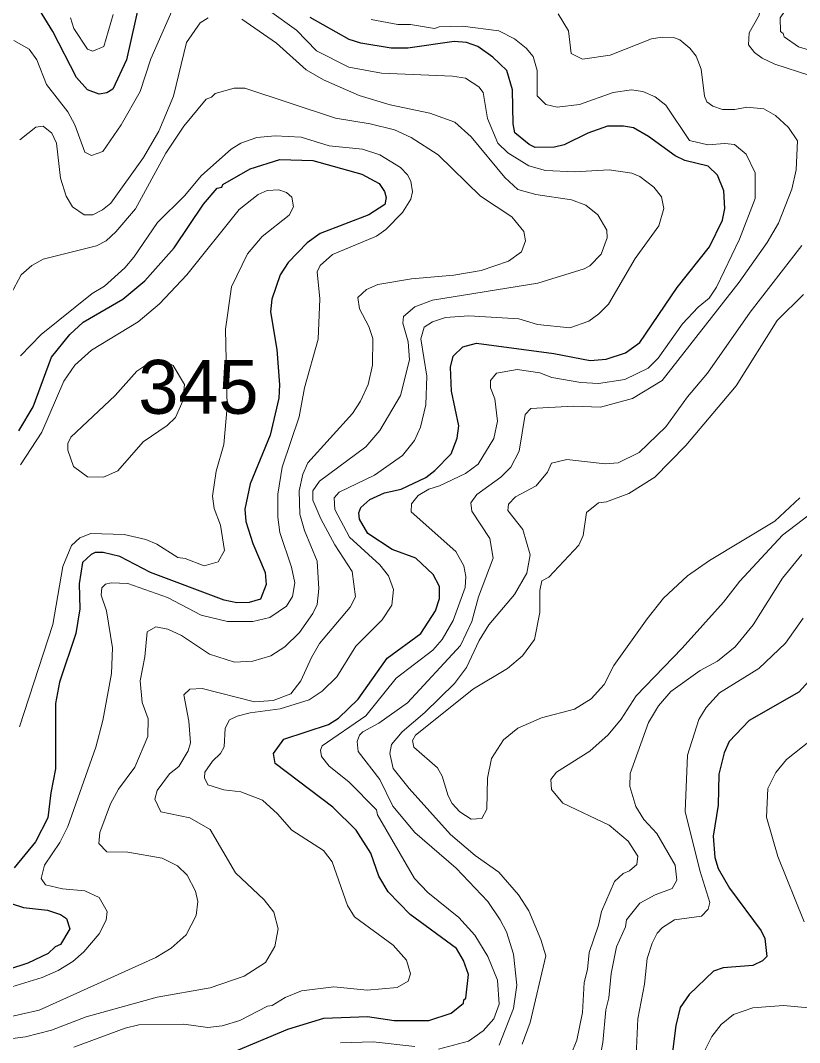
# Model space of a CAD drawing. Extents: x 673.3 to 698.5, y 6984.3 to 7012.3.
# Drawn here: x 693.753 to 694.91, y 6988.126 to 6989.644 of the extents above; entities that cross this region are included whole.
import ezdxf

# ---------------------------------------------------------------- set-up
doc = ezdxf.new("R2010")
doc.units = 0
doc.header["$LTSCALE"] = 0.032
doc.layers.add('1', color=7, linetype='Continuous', lineweight=25)
doc.layers.add('2', color=7, linetype='Continuous', lineweight=13)
doc.layers.add('21', color=7, linetype='Continuous')

msp = doc.modelspace()

# ---------------------------------------------------------------- linework, layer by layer
at = {"layer": '1'}
for points in [[(693.9369, 6989.705), (693.9101, 6989.5851), (693.8902, 6989.5415), (693.881, 6989.5361), (693.8696, 6989.5344), (693.8525, 6989.5407), (693.8358, 6989.559), (693.8008, 6989.6274), (693.7691, 6989.6792)], [(694.7759, 6989.3074), (694.7954, 6989.3473), (694.7985, 6989.3646), (694.7975, 6989.3907), (694.7877, 6989.414), (694.7741, 6989.4275), (694.7394, 6989.4357), (694.7248, 6989.4425), (694.6856, 6989.4714), (694.6629, 6989.4841), (694.6482, 6989.487), (694.6244, 6989.4869), (694.5955, 6989.4764), (694.5602, 6989.4588), (694.5458, 6989.4557), (694.5169, 6989.4552), (694.5081, 6989.4593), (694.4871, 6989.4769), (694.4843, 6989.49), (694.4834, 6989.5408), (694.4752, 6989.5693), (694.4543, 6989.5894), (694.4321, 6989.6051), (694.415, 6989.6108), (694.3968, 6989.6125), (694.3278, 6989.6028), (694.3035, 6989.6026), (694.2583, 6989.6101), (694.241, 6989.6156), (694.1831, 6989.6482)], [(693.7506, 6989.0345), (693.7715, 6989.0698), (693.7987, 6989.1437), (693.826, 6989.1774), (693.8457, 6989.1955), (693.9049, 6989.23), (693.9375, 6989.2572), (693.9809, 6989.3062), (694.0244, 6989.3708), (694.0448, 6989.3945), (694.0518, 6989.3961), (694.0534, 6989.3999), (694.0938, 6989.4234), (694.1381, 6989.4374), (694.1872, 6989.4357), (694.2595, 6989.4157), (694.2853, 6989.4016), (694.2933, 6989.3899), (694.296, 6989.3809), (694.294, 6989.3704), (694.2703, 6989.3553), (694.198, 6989.3272), (694.1786, 6989.3134), (694.1505, 6989.2845), (694.1383, 6989.2658), (694.126, 6989.23), (694.1243, 6989.2111), (694.1334, 6989.1551), (694.1373, 6989.1024), (694.1364, 6989.0828), (694.1238, 6989.028), (694.0938, 6988.9558), (694.086, 6988.9178), (694.0876, 6988.8994), (694.0978, 6988.8669), (694.1161, 6988.8241), (694.1176, 6988.8059), (694.1092, 6988.7842), (694.0922, 6988.7794), (694.0743, 6988.7786), (694.0552, 6988.783), (693.9459, 6988.8241), (693.9006, 6988.8477), (693.8758, 6988.8535), (693.8639, 6988.8535), (693.8576, 6988.8508), (693.845, 6988.8388), (693.8401, 6988.807), (693.8408, 6988.7701), (693.8352, 6988.7332), (693.8107, 6988.661), (693.8049, 6988.6294), (693.805, 6988.5323), (693.7977, 6988.4965), (693.7937, 6988.4597), (693.775, 6988.4238), (693.7435, 6988.3853)], [(694.0671, 6988.111), (694.1498, 6988.1459), (694.2032, 6988.1621), (694.2679, 6988.1646), (694.3078, 6988.1588), (694.3593, 6988.1588), (694.3926, 6988.1693), (694.4108, 6988.1841), (694.411, 6988.1894), (694.4143, 6988.1917), (694.4182, 6988.2269), (694.4109, 6988.2476), (694.4003, 6988.2655), (694.3316, 6988.316), (694.299, 6988.3496), (694.2849, 6988.3728), (694.2732, 6988.4072), (694.2512, 6988.4414), (694.2165, 6988.4754), (694.1311, 6988.5404), (694.1285, 6988.555), (694.1439, 6988.5766), (694.2101, 6988.5981), (694.2252, 6988.6075), (694.2543, 6988.6358), (694.2972, 6988.6965), (694.3471, 6988.7335), (694.3693, 6988.7672), (694.3751, 6988.7851), (694.3751, 6988.803), (694.3655, 6988.8207), (694.34, 6988.8453), (694.3046, 6988.8581), (694.2688, 6988.8816), (694.2563, 6988.9029), (694.2554, 6988.9124), (694.2581, 6988.9204), (694.2717, 6988.9324), (694.2934, 6988.9423), (694.3182, 6988.9477), (694.355, 6988.9652), (694.3682, 6988.9753), (694.3922, 6989.0001), (694.4012, 6989.0232), (694.4037, 6989.0416), (694.393, 6989.0932), (694.3914, 6989.129), (694.3955, 6989.145), (694.4096, 6989.1589), (694.4298, 6989.1644), (694.545, 6989.1492), (694.5987, 6989.1386), (694.6225, 6989.1407), (694.6514, 6989.1501), (694.6725, 6989.1656), (694.7281, 6989.247), (694.7759, 6989.3074)], [(694.948, 6988.6896), (694.9085, 6988.646), (694.8347, 6988.6039), (694.8054, 6988.5731), (694.7979, 6988.5561), (694.7896, 6988.5242), (694.7888, 6988.4786), (694.7815, 6988.4323), (694.784, 6988.4004), (694.789, 6988.3842), (694.8055, 6988.3553), (694.8529, 6988.2918), (694.8581, 6988.2804), (694.8612, 6988.2536), (694.8549, 6988.2472), (694.8401, 6988.2403), (694.7964, 6988.237), (694.7821, 6988.2316), (694.746, 6988.1973), (694.7325, 6988.1777), (694.726, 6988.1512), (694.718, 6988.0882)], [(693.7403, 6988.3317), (693.7572, 6988.3266), (693.7928, 6988.3225), (693.8123, 6988.316), (693.8214, 6988.31), (693.8261, 6988.2948), (693.8123, 6988.2714), (693.8043, 6988.2679), (693.7938, 6988.2579), (693.7638, 6988.2437), (693.7074, 6988.2255)]]:
    msp.add_lwpolyline(points, dxfattribs=at)
at = {"layer": '2'}
for points in [[(694.612, 6989.727), (694.6137, 6989.7217), (694.6317, 6989.7017), (694.6448, 6989.668), (694.6647, 6989.6646), (694.6951, 6989.6663), (694.7284, 6989.682), (694.8021, 6989.7339), (694.8149, 6989.737), (694.8349, 6989.7354), (694.8502, 6989.7276), (694.857, 6989.7056), (694.8563, 6989.6714), (694.8513, 6989.6654), (694.8497, 6989.6514), (694.8351, 6989.6253), (694.834, 6989.6077), (694.8429, 6989.596), (694.8541, 6989.5876), (694.8729, 6989.5789), (694.9251, 6989.5618)], [(694.9739, 6989.5846), (694.9083, 6989.6045), (694.887, 6989.6195), (694.8856, 6989.6246), (694.8816, 6989.6274), (694.8811, 6989.6478), (694.8939, 6989.6663), (694.9237, 6989.6945)], [(693.9864, 6989.6783), (693.9466, 6989.5868), (693.9308, 6989.5383), (693.9026, 6989.4885), (693.875, 6989.449), (693.8585, 6989.4432), (693.8485, 6989.4483), (693.8336, 6989.4885), (693.8231, 6989.508), (693.7913, 6989.5487), (693.7772, 6989.5851), (693.7657, 6989.6012), (693.7431, 6989.6141)], [(693.7521, 6989.4667), (693.7757, 6989.4854), (693.7863, 6989.4869), (693.7993, 6989.4764), (693.8065, 6989.4613), (693.8122, 6989.4096), (693.8206, 6989.3826), (693.8299, 6989.3672), (693.8475, 6989.3552), (693.8602, 6989.3552), (693.8748, 6989.3623), (693.8868, 6989.3726), (693.9357, 6989.4404), (693.9583, 6989.4792), (693.9801, 6989.5313), (693.9994, 6989.6111), (694.0199, 6989.64), (694.0315, 6989.6474)], [(693.8272, 6989.6478), (693.832, 6989.6318), (693.8524, 6989.6011), (693.8602, 6989.5979), (693.8765, 6989.6051), (693.8904, 6989.6527)], [(694.0817, 6989.6455), (694.133, 6989.6102), (694.1772, 6989.5703), (694.2026, 6989.5557), (694.2556, 6989.5325), (694.3018, 6989.5185), (694.3608, 6989.5063), (694.3976, 6989.4925), (694.4222, 6989.4709), (694.4722, 6989.4103), (694.4914, 6989.3928), (694.518, 6989.3854), (694.571, 6989.3772), (694.5924, 6989.3693), (694.6103, 6989.3553), (694.6235, 6989.3325), (694.6238, 6989.3208), (694.6153, 6989.2966), (694.5982, 6989.2795), (694.5901, 6989.275), (694.5211, 6989.2534), (694.3648, 6989.2281), (694.3385, 6989.2183), (694.3217, 6989.2041), (694.3206, 6989.1942), (694.3286, 6989.1665), (694.3303, 6989.1397), (694.3173, 6989.0867), (694.2865, 6989.0346), (694.2658, 6989.0106), (694.1971, 6988.9596), (694.187, 6988.9454), (694.187, 6988.9312), (694.1986, 6988.9034), (694.2195, 6988.8649), (694.2455, 6988.8255), (694.2504, 6988.7879), (694.2424, 6988.7723), (694.1971, 6988.7185), (694.1848, 6988.6979), (694.1692, 6988.6632), (694.1545, 6988.6436), (694.1279, 6988.6338), (694.1004, 6988.632), (694.0227, 6988.6515), (694.0045, 6988.6504), (693.9956, 6988.6421), (694.003, 6988.6031), (694.0053, 6988.571), (694.0017, 6988.559), (693.9879, 6988.5356), (693.9741, 6988.5251), (693.9558, 6988.5003), (693.9525, 6988.4871), (693.9612, 6988.4685), (694.0045, 6988.4593), (694.0347, 6988.4422), (694.0723, 6988.3777), (694.1148, 6988.3377)], [(694.7081, 6989.3643), (694.7048, 6989.3819), (694.6932, 6989.396), (694.6723, 6989.4121), (694.6607, 6989.4171), (694.627, 6989.4219), (694.5756, 6989.4187), (694.5326, 6989.4211), (694.5078, 6989.4277), (694.4766, 6989.4473), (694.4619, 6989.4616), (694.4461, 6989.4979), (694.4401, 6989.5366), (694.4333, 6989.5452), (694.4136, 6989.5578), (694.3944, 6989.5611), (694.289, 6989.5653), (694.2406, 6989.5743), (694.1922, 6989.5984), (694.1629, 6989.6292), (694.1224, 6989.6582)], [(694.2736, 6989.645), (694.3134, 6989.6378), (694.3322, 6989.6377), (694.3676, 6989.632), (694.3745, 6989.6344), (694.4091, 6989.6352), (694.4631, 6989.6284), (694.4864, 6989.6167), (694.5037, 6989.6028), (694.514, 6989.5902), (694.5201, 6989.5695), (694.5202, 6989.5317), (694.5328, 6989.5187), (694.5498, 6989.5148), (694.583, 6989.5189), (694.6327, 6989.5368), (694.6603, 6989.5408), (694.6769, 6989.5384), (694.6954, 6989.5301), (694.711, 6989.5177), (694.7461, 6989.4657), (694.7737, 6989.4589), (694.7989, 6989.4611), (694.813, 6989.4595), (694.8305, 6989.4453), (694.844, 6989.4176), (694.8439, 6989.3791), (694.8204, 6989.3191), (694.7863, 6989.2477), (694.7757, 6989.2314), (694.7592, 6989.2181), (694.736, 6989.1933)], [(694.5514, 6989.6537), (694.5665, 6989.6285), (694.5707, 6989.5946), (694.5874, 6989.5865), (694.6286, 6989.5922), (694.69, 6989.6165), (694.7059, 6989.6189), (694.7238, 6989.6178), (694.7317, 6989.6149), (694.7468, 6989.6026), (694.7564, 6989.5908), (694.7636, 6989.5716), (694.7685, 6989.5314), (694.7718, 6989.523), (694.7807, 6989.5167), (694.7955, 6989.5115), (694.8134, 6989.5115), (694.8315, 6989.5148), (694.8569, 6989.5123), (694.8741, 6989.5027), (694.8935, 6989.485), (694.9068, 6989.4649), (694.9046, 6989.4217), (694.8984, 6989.3932), (694.8786, 6989.3427), (694.8614, 6989.3138), (694.8199, 6989.2552), (694.7056, 6989.1091), (694.6614, 6989.0822), (694.6143, 6989.0693), (694.5733, 6989.071), (694.5105, 6989.0676), (694.5021, 6989.0583), (694.4932, 6989.0039), (694.4812, 6988.9802), (694.4659, 6988.9654), (694.4305, 6988.9399), (694.4215, 6988.9275), (694.4233, 6988.9151), (694.45, 6988.8746), (694.4548, 6988.8453), (694.4332, 6988.7876), (694.4232, 6988.7512), (694.4062, 6988.7153), (694.3277, 6988.6302)], [(693.9766, 6988.2662), (693.9988, 6988.2859), (694.0135, 6988.3146), (694.016, 6988.3351), (694.0127, 6988.3506), (694.0005, 6988.3746), (693.9858, 6988.3884), (693.9631, 6988.3995), (693.9125, 6988.4088), (693.881, 6988.4089), (693.8694, 6988.4214), (693.8709, 6988.4378), (693.8863, 6988.4803), (693.8983, 6988.502), (693.9225, 6988.5348), (693.9419, 6988.5801), (693.9425, 6988.6065), (693.9336, 6988.6306), (693.9305, 6988.6632), (693.9377, 6988.6988), (693.9409, 6988.7357), (693.954, 6988.7434), (693.9717, 6988.7395), (693.9918, 6988.7304), (694.0333, 6988.7027), (694.0707, 6988.6906), (694.098, 6988.6921), (694.1245, 6988.7001), (694.1455, 6988.7136), (694.167, 6988.7349), (694.1868, 6988.7629), (694.1934, 6988.7765), (694.1959, 6988.7995), (694.1936, 6988.8407), (694.1744, 6988.8863), (694.1678, 6988.9107), (694.1666, 6988.9453), (694.172, 6988.9698), (694.1795, 6988.9868), (694.2459, 6989.0598), (694.2579, 6989.0785), (694.2693, 6989.1033), (694.2757, 6989.1318), (694.2759, 6989.1713), (694.27, 6989.1891), (694.2561, 6989.2154), (694.2539, 6989.2321), (694.2668, 6989.2443), (694.2833, 6989.2517), (694.3333, 6989.2598), (694.3962, 6989.2654), (694.4369, 6989.2726), (694.4774, 6989.2862), (694.497, 6989.3003), (694.5026, 6989.3167), (694.5001, 6989.3305), (694.4823, 6989.3521), (694.4361, 6989.3828), (694.3732, 6989.444), (694.333, 6989.4698), (694.308, 6989.4811), (694.2719, 6989.4903), (694.2205, 6989.4986), (694.086, 6989.5432), (694.07, 6989.5433), (694.0419, 6989.5353), (694.0365, 6989.5296), (694.0288, 6989.5267), (693.9956, 6989.487), (693.9685, 6989.4469), (693.9234, 6989.3639), (693.8943, 6989.3297), (693.8799, 6989.3166), (693.8656, 6989.3089), (693.7863, 6989.2891), (693.7696, 6989.2797), (693.7539, 6989.2662), (693.7386, 6989.2371)], [(693.7527, 6989.1456), (693.7838, 6989.1776), (693.8591, 6989.2383), (693.8774, 6989.2493), (693.9077, 6989.2763), (693.9212, 6989.2922), (693.9563, 6989.3435), (693.9965, 6989.3831), (694.0215, 6989.4135), (694.0656, 6989.4528), (694.08, 6989.4617), (694.1039, 6989.4699), (694.1311, 6989.4725), (694.1696, 6989.4706), (694.2111, 6989.4574), (694.2608, 6989.4527), (694.2864, 6989.4441), (694.317, 6989.4253), (694.3276, 6989.4147), (694.3327, 6989.405), (694.3352, 6989.3894), (694.3324, 6989.3784)], [(694.156, 6989.3814), (694.148, 6989.3884), (694.1367, 6989.3924), (694.1191, 6989.391), (694.1059, 6989.3851), (694.0774, 6989.3629), (693.9998, 6989.2658), (693.9595, 6989.223), (693.9278, 6989.1962), (693.8584, 6989.1543), (693.8335, 6989.132), (693.8173, 6989.108), (693.7845, 6989.0324), (693.7527, 6988.9836)], [(694.3324, 6989.3784), (694.3201, 6989.3587), (694.2954, 6989.3333), (694.2817, 6989.3235), (694.2161, 6989.2963), (694.1979, 6989.28), (694.1935, 6989.2704), (694.1975, 6989.2303), (694.1949, 6989.1706), (694.1748, 6989.0981), (694.1665, 6989.0552), (694.1413, 6988.9805), (694.1349, 6988.9404), (694.1349, 6988.9063), (694.138, 6988.8831), (694.1552, 6988.832), (694.16, 6988.8085), (694.157, 6988.7882), (694.1479, 6988.7739), (694.1232, 6988.7572), (694.0977, 6988.7509), (694.0603, 6988.7512), (694.021, 6988.7603), (693.9714, 6988.7869), (693.9123, 6988.8077), (693.8875, 6988.8087), (693.879, 6988.8068), (693.8735, 6988.8012), (693.8728, 6988.79), (693.8808, 6988.7668), (693.8897, 6988.7122), (693.888, 6988.6741), (693.875, 6988.6041), (693.8647, 6988.5644), (693.823, 6988.4466), (693.8115, 6988.4231), (693.7886, 6988.3891), (693.7838, 6988.3694), (693.79, 6988.3598), (693.815, 6988.3543), (693.8482, 6988.351), (693.8698, 6988.3413), (693.8815, 6988.3206), (693.8801, 6988.3076), (693.8697, 6988.2872), (693.847, 6988.2603), (693.8307, 6988.2463), (693.8089, 6988.2328), (693.7852, 6988.2225), (693.7338, 6988.2068)], [(693.7513, 6988.5948), (693.8011, 6988.7466), (693.8157, 6988.8329), (693.8288, 6988.8641), (693.8409, 6988.8753), (693.8572, 6988.8818), (693.9066, 6988.8804), (693.9392, 6988.8731), (693.9552, 6988.8659), (693.9864, 6988.8463), (693.9975, 6988.8447), (694.0255, 6988.834), (694.0466, 6988.8396), (694.0557, 6988.8565), (694.0501, 6988.8942), (694.0403, 6988.9189), (694.038, 6988.9375), (694.0434, 6988.9746), (694.0549, 6989.0141), (694.06, 6989.0701), (694.0575, 6989.1851), (694.0662, 6989.2483), (694.0898, 6989.2973), (694.1117, 6989.323), (694.152, 6989.3547), (694.1584, 6989.3668), (694.156, 6989.3814)], [(693.8322, 6988.119), (693.9084, 6988.1474), (693.9286, 6988.1523), (693.9953, 6988.1531), (694.031, 6988.1482), (694.0525, 6988.1504), (694.0788, 6988.1584), (694.1197, 6988.1798), (694.1266, 6988.1808), (694.146, 6988.1929), (694.1702, 6988.2026), (694.2183, 6988.2085), (694.2675, 6988.2036), (694.3124, 6988.2077), (694.3286, 6988.2168), (694.3318, 6988.2278), (694.326, 6988.2484), (694.3064, 6988.2706), (694.2487, 6988.3124), (694.2382, 6988.3293), (694.2155, 6988.394), (694.2028, 6988.4108), (694.1556, 6988.441), (694.1344, 6988.4654), (694.1123, 6988.4857), (694.08, 6988.4983), (694.0548, 6988.5009), (694.0311, 6988.5084), (694.0259, 6988.5191), (694.0265, 6988.5274), (694.0378, 6988.5438), (694.0499, 6988.5552), (694.0553, 6988.5649), (694.0566, 6988.5926), (694.0632, 6988.6051), (694.0746, 6988.6107), (694.0939, 6988.6156), (694.1384, 6988.6214), (694.1817, 6988.635), (694.2008, 6988.6476), (694.2226, 6988.6687), (694.2506, 6988.7144), (694.2899, 6988.7537), (694.3043, 6988.7752), (694.3066, 6988.7987), (694.2995, 6988.8191), (694.2863, 6988.8355), (694.2415, 6988.8765), (694.2196, 6988.9173), (694.2188, 6988.9346), (694.2263, 6988.9431), (694.2785, 6988.9685), (694.3203, 6988.9975), (694.3378, 6989.0199), (694.3467, 6989.0397), (694.3547, 6989.0731), (694.3563, 6989.1157), (694.3473, 6989.1708), (694.3523, 6989.1882), (694.3647, 6989.1964), (694.384, 6989.2028), (694.4186, 6989.2053), (694.4929, 6989.2005), (694.5206, 6989.1923), (694.5688, 6989.1874), (694.5966, 6989.1973), (694.6117, 6989.2081), (694.6261, 6989.2226), (694.6658, 6989.29), (694.7007, 6989.3389), (694.7081, 6989.3643)], [(694.9129, 6989.3095), (694.8364, 6989.2107), (694.7728, 6989.1197), (694.7433, 6989.085), (694.711, 6989.0403), (694.6714, 6989.0019), (694.6404, 6988.9868), (694.6212, 6988.9855), (694.5642, 6988.9919), (694.5413, 6988.9862), (694.5352, 6988.9728), (694.5187, 6988.9524), (694.4879, 6988.9363), (694.4776, 6988.9252), (694.4767, 6988.9158), (694.4988, 6988.8878), (694.5095, 6988.8503), (694.5046, 6988.8227), (694.4862, 6988.7911), (694.4483, 6988.746), (694.4342, 6988.7227), (694.4152, 6988.683), (694.3974, 6988.6591), (694.3534, 6988.616), (694.3197, 6988.5871), (694.3039, 6988.5685), (694.3011, 6988.555), (694.3062, 6988.5327), (694.3298, 6988.5031), (694.3916, 6988.4346), (694.4278, 6988.4035), (694.463, 6988.3787), (694.4925, 6988.3451), (694.5077, 6988.3212), (694.5256, 6988.2788), (694.533, 6988.2546), (694.5099, 6988.1554), (694.4979, 6988.1236)], [(694.9099, 6988.9347), (694.8728, 6988.9001), (694.776, 6988.8417), (694.7435, 6988.8188), (694.7079, 6988.7856), (694.6833, 6988.7552), (694.6339, 6988.6858), (694.6197, 6988.6575), (694.6001, 6988.6364), (694.5756, 6988.6211), (694.5267, 6988.6079), (694.4913, 6988.5927), (694.4699, 6988.5752), (694.4524, 6988.5477), (694.4463, 6988.5185), (694.4451, 6988.4724), (694.4378, 6988.4588), (694.4219, 6988.4578), (694.4052, 6988.4685), (694.3941, 6988.481), (694.3881, 6988.492), (694.3791, 6988.5212), (694.3719, 6988.5337), (694.3369, 6988.5644), (694.3352, 6988.5746), (694.3393, 6988.5822), (694.4257, 6988.6512), (694.4761, 6988.6814), (694.4984, 6988.6999), (694.516, 6988.7245), (694.5242, 6988.7645), (694.5242, 6988.7971), (694.527, 6988.8113), (694.5373, 6988.8172), (694.5821, 6988.8647), (694.5886, 6988.8786), (694.5932, 6988.9129), (694.6112, 6988.9273), (694.623, 6988.9286), (694.656, 6988.9414), (694.6949, 6988.9657), (694.7409, 6989.0124), (694.8156, 6989.101), (694.8763, 6989.1983), (694.9155, 6989.2367)], [(694.736, 6989.1933), (694.6996, 6989.1423), (694.6847, 6989.1273), (694.6502, 6989.1106), (694.6114, 6989.1044), (694.5847, 6989.1059), (694.5418, 6989.1137), (694.5241, 6989.1205), (694.4902, 6989.1254), (694.4596, 6989.1199), (694.4509, 6989.1092), (694.4509, 6989.0982), (694.4573, 6989.0818), (694.4613, 6989.0484), (694.4556, 6989.0229), (694.4324, 6988.985), (694.4138, 6988.9707), (694.375, 6988.9524), (694.3591, 6988.9476), (694.3436, 6988.9383), (694.3334, 6988.9258), (694.3329, 6988.9138), (694.3995, 6988.8551), (694.411, 6988.8337), (694.4141, 6988.8182), (694.4133, 6988.8016), (694.3954, 6988.7525), (694.3789, 6988.7246), (694.3651, 6988.7084), (694.3107, 6988.667), (694.2655, 6988.6111), (694.2009, 6988.5667), (694.1985, 6988.5601), (694.1996, 6988.5506), (694.2112, 6988.5361), (694.2405, 6988.5132), (694.2814, 6988.4714), (694.2832, 6988.464), (694.338, 6988.3693), (694.3575, 6988.3489), (694.4039, 6988.3116), (694.4275, 6988.2853), (694.447, 6988.2536), (694.4613, 6988.2183), (694.4638, 6988.1827), (694.4559, 6988.1608), (694.44, 6988.1432), (694.4179, 6988.1277), (694.3738, 6988.1161)], [(694.6697, 6988.4025), (694.6554, 6988.4249), (694.627, 6988.4486), (694.5582, 6988.4815), (694.5415, 6988.5015), (694.5405, 6988.5163), (694.5489, 6988.5274), (694.5981, 6988.5587), (694.6254, 6988.5826), (694.6448, 6988.6062), (694.6671, 6988.6406), (694.7355, 6988.7114), (694.7966, 6988.7798), (694.8211, 6988.8111), (694.8846, 6988.8793), (694.943, 6988.9237)], [(694.8842, 6988.8155), (694.913, 6988.8506)], [(694.6086, 6988.0789), (694.6178, 6988.126), (694.6219, 6988.1746), (694.6267, 6988.1923), (694.63, 6988.2283), (694.6379, 6988.2678), (694.651, 6988.2979), (694.6527, 6988.3083), (694.6724, 6988.3327), (694.6952, 6988.3453), (694.7205, 6988.3547), (694.7277, 6988.3672), (694.7252, 6988.3893), (694.6977, 6988.4363), (694.6784, 6988.4573), (694.6664, 6988.4763), (694.6577, 6988.5063), (694.6584, 6988.5256), (694.6855, 6988.6013), (694.7004, 6988.626), (694.7185, 6988.6473), (694.762, 6988.6783), (694.7878, 6988.6921), (694.814, 6988.7134), (694.8409, 6988.7461), (694.8842, 6988.8155)], [(694.6659, 6988.085), (694.6698, 6988.1612), (694.6797, 6988.2123), (694.6834, 6988.2504), (694.6907, 6988.2734), (694.6983, 6988.2883), (694.706, 6988.2966), (694.7242, 6988.308), (694.7643, 6988.3137), (694.7739, 6988.3239), (694.7765, 6988.3339), (694.7614, 6988.3814), (694.74, 6988.4689), (694.7432, 6988.5524), (694.7602, 6988.6057), (694.771, 6988.6235), (694.7908, 6988.6454), (694.849, 6988.6814), (694.8888, 6988.7188), (694.9152, 6988.756)], [(694.3277, 6988.6302), (694.2851, 6988.6001), (694.2613, 6988.5873), (694.2562, 6988.5822), (694.2529, 6988.573), (694.2543, 6988.5582), (694.2863, 6988.5163), (694.306, 6988.477), (694.3382, 6988.4376), (694.4, 6988.3848), (694.4469, 6988.3353), (694.4653, 6988.3081), (694.4743, 6988.2902), (694.485, 6988.2573), (694.4898, 6988.2111), (694.4848, 6988.1766), (694.4638, 6988.1217)], [(694.9592, 6988.6006), (694.8905, 6988.5462), (694.8746, 6988.5269), (694.8628, 6988.5033), (694.8605, 6988.4607), (694.8776, 6988.4023), (694.9164, 6988.3052)], [(694.5705, 6988.1084), (694.5788, 6988.1293), (694.5875, 6988.1704), (694.5901, 6988.215), (694.5949, 6988.2343), (694.5973, 6988.2594), (694.6114, 6988.3003), (694.6157, 6988.3202), (694.6351, 6988.3649), (694.6476, 6988.3767), (694.6571, 6988.3808), (694.668, 6988.3901), (694.6697, 6988.4025)], [(694.1148, 6988.3377), (694.1292, 6988.3195), (694.1355, 6988.2949), (694.1306, 6988.2685), (694.1169, 6988.2446), (694.0849, 6988.2242), (694.0345, 6988.207), (693.9557, 6988.193), (693.8503, 6988.1642), (693.7987, 6988.144), (693.7605, 6988.1344), (693.7335, 6988.131)], [(693.7279, 6988.1621), (693.7806, 6988.1738), (693.9538, 6988.2523), (693.9766, 6988.2662)], [(694.9448, 6988.1753), (694.8861, 6988.1808), (694.8404, 6988.1776), (694.8116, 6988.1677), (694.7933, 6988.1527), (694.7794, 6988.1349), (694.7685, 6988.1131)], [(694.3382, 6988.1198), (694.2768, 6988.127), (694.228, 6988.1255)]]:
    msp.add_lwpolyline(points, dxfattribs=at)
msp.add_lwpolyline([(693.9962, 6989.1032), (693.9796, 6989.1314), (693.9687, 6989.1368), (693.9579, 6989.1384), (693.9462, 6989.1368), (693.9254, 6989.1228), (693.8935, 6989.087), (693.8275, 6989.0248), (693.823, 6989.0155), (693.823, 6989.0056), (693.8314, 6988.9812), (693.8524, 6988.966), (693.876, 6988.9655), (693.8974, 6988.9749), (693.935, 6989.0181), (693.9709, 6989.0423), (693.9828, 6989.0543), (693.9941, 6989.0788)], close=True, dxfattribs=at)

# ---------------------------------------------------------------- texts
at = {"layer": '21'}
msp.add_text('345', height=0.08, dxfattribs=at).set_placement((693.9278, 6989.0596))

doc.saveas('drawing.dxf')
